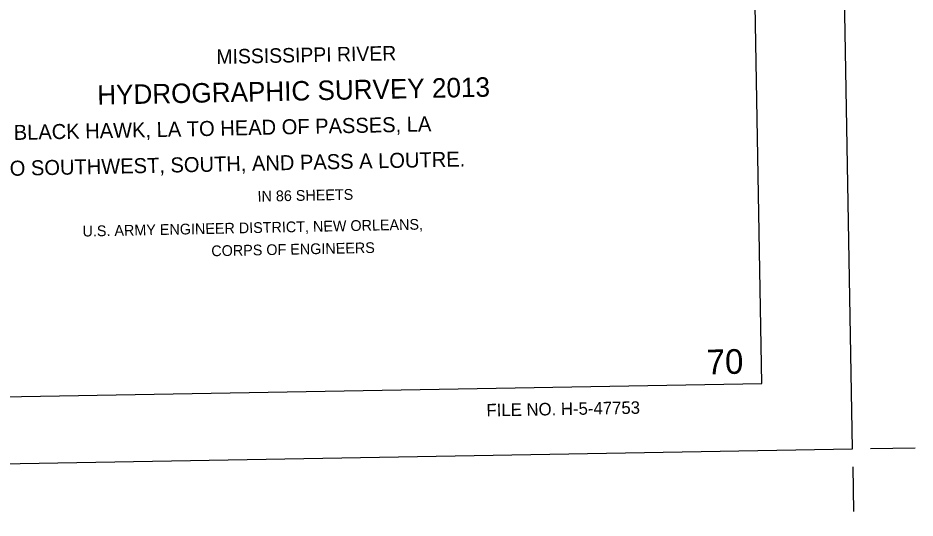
# Model space of a CAD drawing. Extents: x 3903937 to 3942190, y 260677 to 286651.
# Drawn here: x 3933832 to 3942190, y 261260 to 265922 of the extents above; entities that cross this region are included whole.
import ezdxf

# ---------------------------------------------------------------- set-up
doc = ezdxf.new("R2010")
doc.units = 0
for name, color, linetype in [('G-ANNO-NPLT', 7, 'Continuous'), ('V-ANNO-DIMS', 7, 'Continuous'), ('V-ANNO-SYMB', 7, 'Continuous'), ('V-ANNO-TEXT', 7, 'Continuous')]:
    doc.layers.add(name, color=color, linetype=linetype)

msp = doc.modelspace()

# ---------------------------------------------------------------- linework, layer by layer
at = {"layer": 'G-ANNO-NPLT'}
msp.add_lwpolyline([(3904945.8, 261260), (3941606.7, 261905.3), (3941181.4, 286068.2), (3904520.4, 285422.9)], close=True, dxfattribs=at)
at = {"layer": 'V-ANNO-DIMS'}
for p, q in [((3941773.4, 261908.2), (3942190, 261915.6)), ((3941609.7, 261738.6), (3941617, 261322))]:
    msp.add_line(p, q, dxfattribs=at)
at = {"layer": 'V-ANNO-SYMB'}
msp.add_lwpolyline([(3907684.5, 261933.3), (3940762.5, 262515.6), (3940359.2, 285428.6), (3907281.2, 284846.4), (3907684.5, 261933.3)], dxfattribs=at)

# ---------------------------------------------------------------- texts
at = {"layer": 'V-ANNO-TEXT'}
for s, height, rotation, p in [('MISSISSIPPI RIVER', 135, 1.18417, (3935682.7, 265492.8)), ('HYDROGRAPHIC SURVEY 2013', 181.7, 1.18417, (3934573.2, 265112.9)), ('BLACK HAWK, LA TO HEAD OF PASSES, LA', 140, 1.18417, (3933794.5, 264784.4)), ('ALSO SOUTHWEST, SOUTH, AND PASS A LOUTRE.', 140, 1.18417, (3933403.5, 264442.7)), ('IN 86 SHEETS', 100, 1.18417, (3936065.4, 264209.2)), ('U.S. ARMY ENGINEER DISTRICT, NEW ORLEANS,', 100, 1.18417, (3934435, 263884)), ('CORPS OF ENGINEERS', 100, 1.18417, (3935635, 263700.3)), ('70', 230, 1.0084, (3940250.4, 262599.9)), ('FILE NO. H-5-47753', 116.66, 1.00842, (3938198.1, 262207.3))]:
    msp.add_text(s, height=height, rotation=rotation, dxfattribs=at).set_placement(p)

doc.saveas('drawing.dxf')
